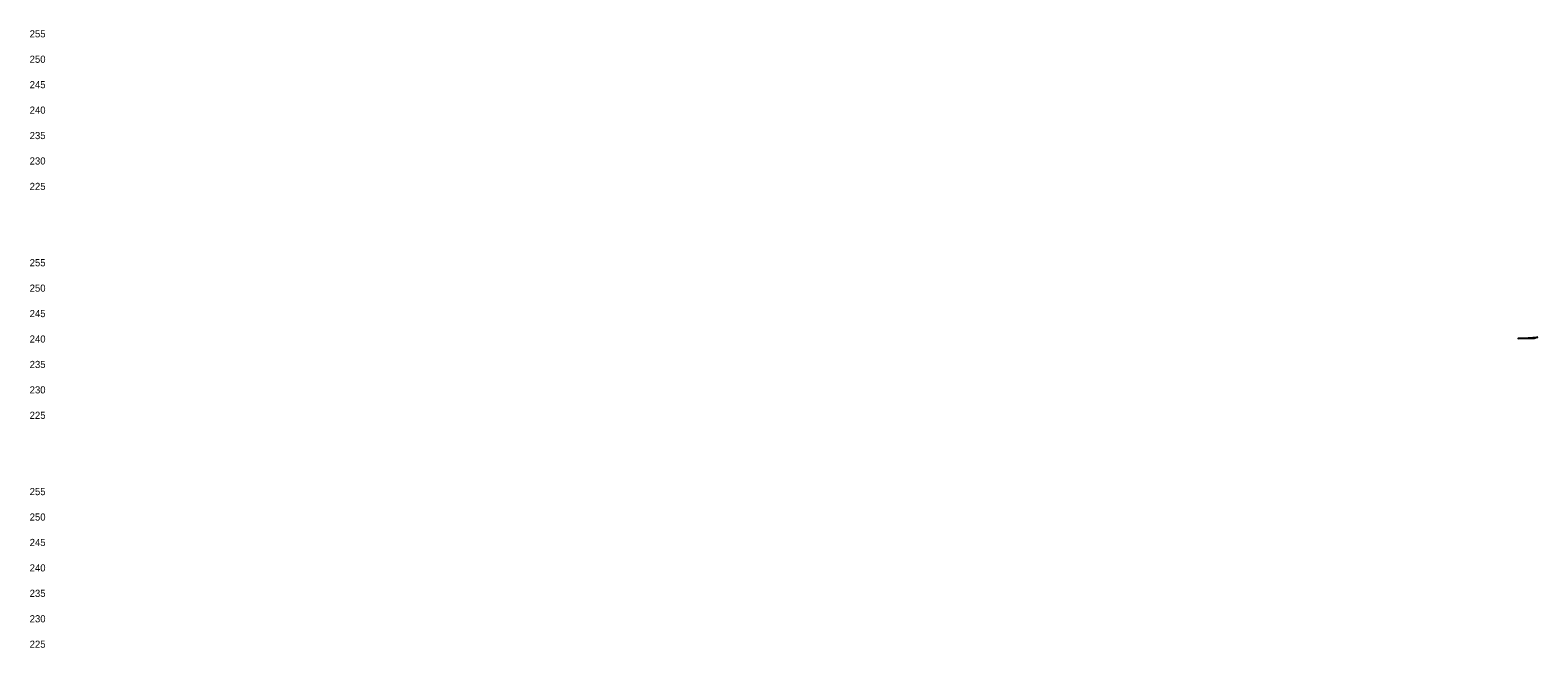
# Model space of a CAD drawing. Extents: x 1369627 to 1374022, y 380035 to 398173.
# Drawn here: x 1373039.1 to 1373335.4, y 385620.9 to 385742.4 of the extents above; entities that cross this region are included whole.
import ezdxf

# ---------------------------------------------------------------- set-up
doc = ezdxf.new("R2010")
doc.units = 0
doc.layers.add('R_Axis Annot', color=7, linetype='Continuous')
doc.layers.add('R_Water', color=7, linetype='Continuous')

msp = doc.modelspace()

# ---------------------------------------------------------------- linework, layer by layer
at = {"layer": 'R_Water'}
msp.add_lwpolyline([(1373335.4, 385682), (1373334.67, 385681.76), (1373331.5, 385681.74)], close=True, dxfattribs=at)

# ---------------------------------------------------------------- texts
at = {"layer": 'R_Axis Annot'}
for s, p in [('255', (1373039.01, 385740.93)), ('250', (1373039.01, 385735.93)), ('245', (1373039.01, 385730.93)), ('240', (1373039.01, 385725.93)), ('235', (1373039.01, 385720.93)), ('230', (1373039.01, 385715.93)), ('225', (1373039.01, 385710.93)), ('255', (1373039.01, 385695.93)), ('250', (1373039.01, 385690.93)), ('245', (1373039.01, 385685.93)), ('240', (1373039.01, 385680.93)), ('235', (1373039.01, 385675.93)), ('230', (1373039.01, 385670.93)), ('225', (1373039.01, 385665.93)), ('255', (1373039.01, 385650.93)), ('250', (1373039.01, 385645.93)), ('245', (1373039.01, 385640.93)), ('240', (1373039.01, 385635.93)), ('235', (1373039.01, 385630.93)), ('230', (1373039.01, 385625.93)), ('225', (1373039.01, 385620.93))]:
    msp.add_text(s, height=1.4, dxfattribs=at).set_placement(p)

doc.saveas('drawing.dxf')
